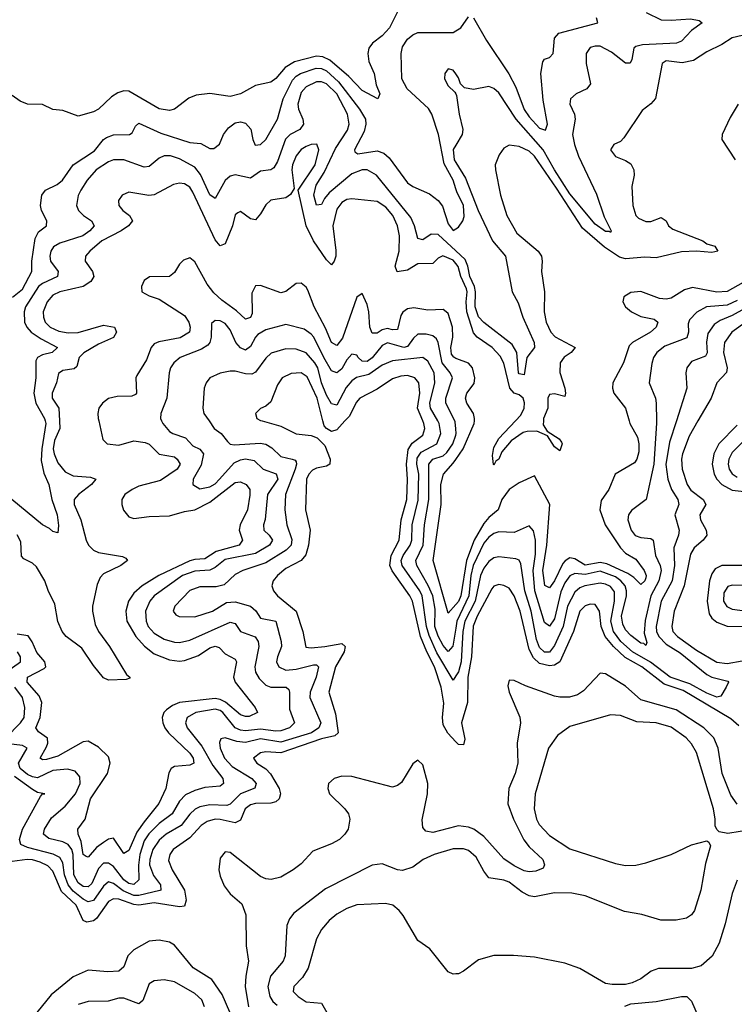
# Model space of a CAD drawing. Header units: inches. Extents: x 1603819 to 1745079, y 385938 to 533966.
# Tile 406 of 561: x 1718279 to 1721099, y 447699 to 451583. Entities that reach past the tile are written whole.
import ezdxf

# ---------------------------------------------------------------- set-up
doc = ezdxf.new("R2010")
doc.units = ezdxf.units.IN
doc.header["$MEASUREMENT"] = 0
for name, color, linetype in [('B7414', 7, 'Continuous'), ('B7415', 7, 'Continuous'), ('B7424', 7, 'Continuous'), ('B7425', 7, 'Continuous')]:
    doc.layers.add(name, color=color, linetype=linetype)

msp = doc.modelspace()

# ---------------------------------------------------------------- linework, layer by layer
at = {"layer": 'B7414', "color": 5}
for points, elevation in [([(1718380, 450000), (1718382.5, 449990), (1718366.3, 449890), (1718364.3, 449844.3), (1718374.2, 449794.2), (1718394.6, 449750), (1718406.4, 449690), (1718427.7, 449630), (1718432.7, 449587.3), (1718430, 449559), (1718410, 449563.6), (1718396.5, 449576.5), (1718370, 449589.8), (1718247.9, 449690), (1718218.8, 449750), (1718204.3, 449830), (1718151.4, 449990), (1718150.8, 450000)], 260), ([(1718839.5, 450000), (1718843.9, 449990), (1718870, 449958.9), (1718883.6, 449950), (1718933.7, 449933.7), (1718961.9, 449901.9), (1718990, 449888.4), (1719004.6, 449870), (1718994.8, 449825.2), (1718963.5, 449770), (1718962.6, 449750), (1718990, 449732.5), (1719030, 449740.9), (1719050, 449752.4), (1719068, 449770), (1719125.2, 449834.8), (1719150, 449847.3), (1719170, 449850.6), (1719204.8, 449844.8), (1719240.5, 449810), (1719291.3, 449791.3), (1719298.3, 449770), (1719257.3, 449710), (1719247.9, 449612.1), (1719240.9, 449590), (1719242.4, 449570), (1719263.5, 449550), (1719276.4, 449530), (1719264.5, 449510), (1719210, 449477), (1719090, 449453.2), (1719050, 449421.6), (1719030, 449411.7), (1718970, 449407.7), (1718921.8, 449390), (1718810, 449310.3), (1718792.8, 449290), (1718775.8, 449250), (1718778.2, 449210), (1718786.7, 449190), (1718810, 449163.3), (1718850, 449140.1), (1718890, 449128), (1718910, 449127), (1718950, 449135.7), (1719110, 449206.9), (1719130, 449200.7), (1719150, 449169.5), (1719208.2, 449148.2), (1719220.1, 449130), (1719222.9, 449110), (1719207.7, 449030), (1719210, 449009.2), (1719224, 448984), (1719250, 448958.2), (1719270.4, 448950.4), (1719330.1, 448950.1), (1719340.6, 448940.6), (1719344.5, 448930), (1719343.4, 448863.4), (1719363.5, 448810), (1719343.8, 448790), (1719310, 448778.6), (1719290, 448777), (1719230, 448785.1), (1719170, 448778.4), (1719150, 448780.6), (1719130, 448789.6), (1719081.1, 448850), (1719070, 448858.3), (1719050, 448863.8), (1718974.4, 448850), (1718940.4, 448830), (1718934, 448810), (1718939.6, 448790), (1718997.7, 448717.7), (1719041.9, 448641.9), (1719081.4, 448590), (1719083.5, 448570), (1719070, 448559.9), (1719010, 448554.2), (1718970, 448543.3), (1718934.1, 448525.9), (1718910, 448501), (1718880.3, 448450), (1718830, 448412.5), (1718788.4, 448371.6), (1718770, 448344.4), (1718753.2, 448290), (1718747.6, 448247.6), (1718749.7, 448190), (1718730, 448171.8), (1718710, 448176.5), (1718690, 448190.6), (1718650, 448242.7), (1718630, 448256.1), (1718610, 448256.2), (1718590, 448235.5), (1718564.3, 448175.7), (1718550, 448162.8), (1718530, 448163.7), (1718510, 448178.4), (1718492.8, 448210), (1718490, 448290), (1718484.5, 448310), (1718471.2, 448330), (1718450, 448340.8), (1718393.9, 448353.9), (1718372.7, 448370), (1718376.9, 448390), (1718405.5, 448434.5), (1718459.3, 448480.7), (1718500.1, 448530), (1718518.6, 448570), (1718516, 448596), (1718498.3, 448618.3), (1718467.4, 448627.4), (1718410, 448621), (1718350, 448592.3), (1718330, 448596.1), (1718310, 448606.4), (1718280.6, 448630), (1718274.4, 448650), (1718308.8, 448710), (1718290, 448720.7), (1718213.8, 448730)], 340), ([(1719236, 450000), (1719310, 449980.1), (1719370, 449949.4), (1719430, 449943), (1719453.4, 449933.4), (1719483.2, 449903.2), (1719504.8, 449850), (1719502.7, 449830), (1719490, 449822), (1719450, 449814.2), (1719434.3, 449805.7), (1719420.5, 449790), (1719411.5, 449770), (1719406.4, 449650), (1719425.5, 449570), (1719418.8, 449510), (1719408.5, 449471.5), (1719390.1, 449450), (1719330, 449418.2), (1719296.3, 449390), (1719279.8, 449370), (1719273.8, 449350), (1719281.1, 449330), (1719296.3, 449310), (1719369.6, 449250), (1719396.6, 449170), (1719408.3, 449108.3), (1719430, 449104.9), (1719483.7, 449110), (1719550, 449122.8), (1719563.2, 449110), (1719559.1, 449090), (1719525.5, 449030), (1719499.5, 448930), (1719525.1, 448845.1), (1719535.5, 448770), (1719522.3, 448757.7), (1719470, 448747), (1719310, 448691.3), (1719250, 448695.7), (1719230, 448691.7), (1719201.2, 448670), (1719215, 448650), (1719250, 448627.7), (1719268.3, 448608.3), (1719303.4, 448550), (1719308.2, 448530), (1719303.1, 448510), (1719290, 448498.6), (1719270, 448492.6), (1719210, 448491.4), (1719190, 448486.4), (1719168.8, 448470), (1719150, 448426), (1719130, 448415.4), (1719070, 448428.1), (1719050, 448429.1), (1719019, 448421), (1718995.3, 448404.7), (1718950, 448356.4), (1718885, 448310), (1718871.2, 448290), (1718866.6, 448266.6), (1718880.9, 448230), (1718930.1, 448150), (1718936.6, 448110), (1718930, 448086), (1718910, 448083.2), (1718810, 448099.5), (1718750, 448091), (1718730, 448092.7), (1718670, 448113.5), (1718650, 448115.6), (1718630, 448104.7), (1718582.1, 448037.9), (1718570, 448028.2), (1718543.8, 448023.8), (1718529.6, 448029.6), (1718501.9, 448090), (1718444.9, 448144.9), (1718410, 448224.3), (1718390, 448244.9), (1718360.2, 448260.2), (1718330, 448269.1), (1718309.4, 448270.6), (1718230, 448260.3)], 380), ([(1719026.5, 450000), (1719047.1, 449970), (1719073.7, 449950), (1719098.9, 449918.9), (1719109.2, 449909.2), (1719126.3, 449906.3), (1719227.6, 449912.4), (1719250, 449908.4), (1719274.5, 449894.5), (1719310, 449859.9), (1719354.9, 449850), (1719366, 449846), (1719370, 449838.7), (1719372.1, 449830), (1719366.1, 449810), (1719328.6, 449710), (1719324.9, 449650), (1719333.6, 449590), (1719352.9, 449532.9), (1719350.7, 449510), (1719330.1, 449490), (1719250, 449441.2), (1719160.2, 449410), (1719130, 449394.3), (1719086.6, 449353.4), (1719054.6, 449345.4), (1718990, 449346.2), (1718950, 449331.7), (1718891.1, 449270), (1718885, 449250), (1718895, 449235), (1718908.3, 449228.3), (1718970, 449227), (1719040.3, 449250), (1719095.6, 449284.4), (1719130, 449287.4), (1719190.2, 449270), (1719211.3, 449251.3), (1719230, 449222.1), (1719290.1, 449210.1), (1719311.3, 449130), (1719312, 449110), (1719296.1, 449070), (1719293.2, 449050), (1719302, 449030), (1719330, 449017.7), (1719370, 449021.8), (1719438.1, 449038.1), (1719450, 449038.8), (1719458.3, 449030), (1719449.7, 448990), (1719424.8, 448930), (1719423.6, 448910), (1719467.3, 448810), (1719459.1, 448790), (1719430.9, 448770), (1719310, 448733.3), (1719230, 448746.1), (1719170, 448732.1), (1719135.8, 448735.8), (1719090, 448749.9), (1719073.6, 448746.4), (1719068.2, 448731.8), (1719070.5, 448710), (1719086.9, 448670), (1719117.3, 448637.3), (1719195.8, 448590), (1719212.7, 448570), (1719207.7, 448552.3), (1719150, 448528.9), (1719110, 448488.5), (1719096.8, 448483.2), (1719030, 448486.3), (1718990, 448477.7), (1718971.3, 448468.7), (1718950.7, 448449.3), (1718916, 448404), (1718856.9, 448370), (1718830, 448346.6), (1718804.3, 448310), (1718792.2, 448270), (1718792.1, 448250), (1718807.1, 448207.1), (1718834.3, 448170), (1718836.5, 448150), (1718832, 448148), (1718750, 448127.9), (1718730, 448128.7), (1718687.5, 448147.5), (1718650, 448175.7), (1718630, 448182.2), (1718610, 448164.9), (1718570, 448108.8), (1718550, 448103.7), (1718530, 448113.9), (1718490, 448146), (1718470.4, 448170), (1718456.5, 448210), (1718450, 448257.4), (1718438, 448278), (1718412, 448292), (1718310, 448317.6), (1718283.7, 448330), (1718278, 448350), (1718290, 448390), (1718361.6, 448518.4), (1718370, 448528.9), (1718378, 448530), (1718350, 448535.3), (1718330, 448546), (1718258.5, 448598.5)], 360), ([(1718591.5, 450000), (1718607.3, 449927.3), (1718623.9, 449910), (1718670, 449904), (1718730, 449921.3), (1718774.9, 449914.9), (1718790, 449908.4), (1718830, 449869.1), (1718890, 449859.2), (1718901.2, 449850), (1718912.1, 449830), (1718900.8, 449810), (1718834.3, 449765.7), (1718750, 449742.4), (1718722.5, 449730), (1718694.3, 449710), (1718682.5, 449690), (1718681.7, 449670), (1718688.3, 449648.3), (1718710, 449622.1), (1718730, 449615.1), (1718790, 449623.9), (1718870, 449626.4), (1718930, 449643.4), (1718970, 449649.1), (1719030, 449680.1), (1719130, 449757.9), (1719150, 449760.1), (1719173, 449750), (1719187.3, 449730), (1719187.6, 449707.6), (1719178.5, 449650), (1719149.7, 449590), (1719145, 449570), (1719157.8, 449530), (1719145.3, 449510), (1719054.7, 449485.3), (1719010, 449456.1), (1718970, 449454.1), (1718950, 449448.4), (1718827.8, 449390), (1718762.9, 449350), (1718730, 449320.9), (1718709.3, 449290), (1718698.1, 449250), (1718702.3, 449210), (1718737.8, 449150), (1718771.4, 449111.4), (1718810, 449081.6), (1718870, 449058.2), (1718910, 449052.3), (1718930, 449055), (1718984.4, 449075.6), (1719030, 449104.8), (1719050, 449112.5), (1719066.9, 449106.9), (1719090, 449081.6), (1719130, 449060.9), (1719134.6, 449050), (1719122.3, 448990), (1719129.3, 448970), (1719207.8, 448870), (1719217.8, 448850), (1719184.9, 448835.1), (1719170, 448834.5), (1719150, 448841), (1719091.7, 448891.7), (1719070, 448902), (1719050, 448905.3), (1718910.5, 448889.5), (1718881.8, 448878.2), (1718858.6, 448861.4), (1718848.7, 448850), (1718842, 448830), (1718843.7, 448810), (1718851.8, 448790), (1718866.1, 448770), (1718950.4, 448690), (1718963.6, 448670), (1718966.2, 448650), (1718950, 448642.1), (1718890, 448637.4), (1718876.9, 448630), (1718868.2, 448611.8), (1718856.1, 448550), (1718828.7, 448491.3), (1718770, 448419.7), (1718742, 448378), (1718710, 448305.6), (1718690, 448293.6), (1718650, 448354.6), (1718630, 448351.1), (1718610, 448338.2), (1718582.2, 448317.8), (1718550, 448280.2), (1718541.9, 448281.9), (1718530, 448289.6), (1718521.7, 448341.7), (1718510.4, 448370), (1718508.7, 448390), (1718537.5, 448430), (1718559.2, 448510), (1718626.3, 448610), (1718635.7, 448650), (1718630, 448674.9), (1718590, 448713.7), (1718550, 448737), (1718530, 448734.5), (1718430, 448677.9), (1718385.3, 448665.3), (1718370, 448663.6), (1718359.8, 448670), (1718385.7, 448714.3), (1718391, 448730), (1718389.2, 448749.2), (1718353.9, 448773.9), (1718342.5, 448790), (1718360.5, 448830), (1718367.3, 448890), (1718356.3, 448916.2), (1718309.3, 448970), (1718309.9, 448990), (1718375.7, 449024.3), (1718382, 449030), (1718377.9, 449050), (1718346.4, 449086.4), (1718329.1, 449129.1), (1718312.4, 449152.4), (1718270, 449158.7)], 320), ([(1718436, 450000), (1718437.3, 449970), (1718416.4, 449923.6), (1718411.6, 449890), (1718415.1, 449870), (1718430, 449834.6), (1718459.1, 449799.1), (1718490, 449784.1), (1718558.7, 449778.7), (1718579.3, 449770), (1718562.2, 449750), (1718511, 449710), (1718494.5, 449690), (1718494.2, 449670), (1718521.2, 449610), (1718541, 449530), (1718550.7, 449510.7), (1718570, 449490.7), (1718590, 449480.9), (1718685.1, 449465.1), (1718698.7, 449458.7), (1718704.2, 449450), (1718678, 449430), (1718610, 449396.8), (1718596.8, 449383.2), (1718585, 449355), (1718566.8, 449270), (1718566.3, 449250), (1718577.2, 449197.2), (1718589.7, 449169.7), (1718633.8, 449110), (1718700.5, 449000.5), (1718714, 448990), (1718713.7, 448986.3), (1718699.5, 448980.5), (1718630, 448978), (1718610, 448986.6), (1718570, 449035.3), (1718524, 449104), (1718463.2, 449150), (1718447.1, 449170), (1718429.6, 449209.6), (1718418.2, 449278.2), (1718391.8, 449331.8), (1718378.8, 449370), (1718345.1, 449425.1), (1718330, 449439), (1718295.8, 449455.8), (1718286.3, 449466.3), (1718283.9, 449523.9), (1718270, 449551.3)], 280), ([(1719562, 450000), (1719530, 449965.6), (1719510, 449958.5), (1719489.9, 449969.9), (1719481, 449981), (1719476, 450000)], 380), ([(1720000, 448734.6), (1719968.4, 448768.4), (1719950, 448801.2), (1719948.1, 448830), (1719953.4, 448886.6), (1719941.9, 448950), (1719916.1, 449030), (1719885.3, 449090), (1719861.2, 449150), (1719828.7, 449290), (1719819, 449310), (1719748.4, 449408.4), (1719740, 449430), (1719745.2, 449470), (1719777.2, 449530), (1719784.1, 449610), (1719806.5, 449690), (1719809.6, 449770), (1719805.6, 449830), (1719812.7, 449887.3), (1719828.1, 449911.9), (1719870, 449944.5), (1719877.4, 449970), (1719873.8, 449990), (1719869.7, 450000)], 380), ([(1720000, 448994.6), (1719990, 448978), (1719925.7, 449085.7), (1719894.4, 449154.4), (1719884.8, 449190), (1719867.9, 449310), (1719858.3, 449330), (1719788.1, 449430), (1719784.8, 449450), (1719792.6, 449470), (1719819.7, 449510), (1719825.9, 449530), (1719827.8, 449590), (1719851.8, 449688.2), (1719853.8, 449790), (1719845.9, 449830), (1719847.2, 449852.8), (1719863.5, 449876.5), (1719925.4, 449910), (1719940.4, 449950), (1719934.2, 449990), (1719928.5, 450000)], 360), ([(1720000, 449968.9), (1719997.1, 449997.1), (1719995.6, 450000)], 340), ([(1720000, 449183.1), (1719988.2, 449111.8), (1719970, 449091), (1719950, 449114.7), (1719930, 449150.7), (1719917.2, 449190), (1719918.4, 449258.4), (1719908.9, 449310), (1719891.4, 449351.4), (1719846.2, 449430), (1719842.7, 449450), (1719871.7, 449510), (1719875.9, 449590), (1719894.1, 449690), (1719893.7, 449830), (1719910, 449849.3), (1719950, 449862.5), (1719964.4, 449875.6), (1719988.5, 449910), (1720000, 449944.2)], 340), ([(1720000, 449276.5), (1719970, 449242), (1719911.3, 449450), (1719942.8, 449670), (1719941.4, 449750), (1719951.7, 449790), (1719990, 449833.8), (1720000, 449848.1)], 320), ([(1718228.2, 449011.8), (1718282.8, 449050), (1718282.2, 449070), (1718270.2, 449090.2)], 340), ([(1718224.7, 448750), (1718282.8, 448810), (1718296.4, 448830), (1718299.5, 448870), (1718290.7, 448910), (1718259.7, 448950)], 340), ([(1720000, 448400.4), (1719910, 448376.7), (1719881.8, 448381.8), (1719870, 448397), (1719867.6, 448427.6), (1719888.8, 448530), (1719889.2, 448570), (1719870, 448643.6), (1719850, 448662.4), (1719830, 448647.6), (1719785.5, 448574.5), (1719770, 448562), (1719750, 448555.8), (1719590, 448597.7), (1719550, 448599), (1719520.5, 448590), (1719498, 448570), (1719495.3, 448550), (1719502, 448530), (1719562.8, 448470), (1719576.1, 448450), (1719582, 448430), (1719574.9, 448390), (1719562.3, 448370), (1719541.3, 448350), (1719510, 448332.2), (1719436.2, 448303.8), (1719390, 448253.3), (1719358.5, 448230), (1719310, 448201.5), (1719272.1, 448192.1), (1719250, 448194.5), (1719230, 448204), (1719110, 448297.9), (1719090, 448300.2), (1719070, 448275.8), (1719064.7, 448230), (1719070, 448204.4), (1719086.1, 448166.1), (1719110, 448134.6), (1719155.9, 448095.9), (1719171.7, 448051.7), (1719172.5, 447930), (1719181.8, 447870), (1719171.4, 447810), (1719169.6, 447770), (1719182.6, 447690)], 420), ([(1720000, 448313), (1719990, 448312.9), (1719915.2, 448290), (1719871.8, 448270), (1719830, 448239.8), (1719790, 448226.6), (1719770, 448229.8), (1719710, 448252.9), (1719670, 448247.6), (1719485.4, 448154.6), (1719360.9, 448059.1), (1719343.6, 448036.4), (1719333.4, 448010), (1719327.4, 447890), (1719318.5, 447870), (1719269.1, 447810), (1719258.2, 447770), (1719265.9, 447730), (1719278.6, 447710), (1719295.4, 447695.4)], 440), ([(1720000, 447819), (1719990, 447818.4), (1719970, 447827), (1719897.6, 447917.6), (1719850, 447951.1), (1719792.8, 448050), (1719776.8, 448070), (1719751.7, 448090), (1719722.4, 448097.6), (1719610, 448091.7), (1719570, 448077.8), (1719530, 448055.2), (1719500.6, 448030), (1719470, 447994.8), (1719450, 447957.6), (1719417.4, 447842.6), (1719394.7, 447805.3), (1719360.7, 447770), (1719358.2, 447750), (1719378.4, 447730), (1719410, 447709.5), (1719470, 447703.8), (1719512.3, 447630)], 460), ([(1719108.2, 447668.2), (1719078, 447738), (1719037.8, 447797.8), (1718963.6, 447843.6), (1718890, 447932.2), (1718870, 447944.2), (1718830, 447952.2), (1718790, 447948.2), (1718730, 447914.2), (1718706.1, 447890), (1718690, 447847.1), (1718670.5, 447829.5), (1718626.9, 447826.9), (1718550, 447833.7), (1718490, 447807.7), (1718403.4, 447736.6), (1718330, 447646.3)], 420), ([(1719008.8, 447690), (1718997.5, 447717.5), (1718970, 447742.4), (1718890, 447787.8), (1718850, 447796.1), (1718810, 447792.4), (1718790, 447780.7), (1718765.3, 447714.7), (1718750, 447701.3), (1718690, 447723), (1718670, 447724.2), (1718628.7, 447711.3), (1718549.7, 447710.3), (1718510, 447698.8)], 440)]:
    msp.add_lwpolyline(points, dxfattribs=dict(at, elevation=elevation))
at = {"layer": 'B7415', "color": 5}
for points, elevation in [([(1719782.2, 451637.8), (1719738.7, 451550), (1719710, 451519.6), (1719670.9, 451490), (1719657, 451470), (1719653, 451450), (1719657.3, 451417.3), (1719678.5, 451370), (1719685.2, 451325.2), (1719700.7, 451290), (1719692, 451270), (1719630, 451304), (1719578.5, 451358.5), (1719503.6, 451423.6), (1719475.9, 451435.9), (1719450, 451438.3), (1719363.5, 451416.5), (1719326.2, 451393.8), (1719290, 451350.7), (1719270, 451336.5), (1719210, 451323), (1719150.1, 451289.9), (1719110, 451279.4), (1719030, 451291.9), (1718975.3, 451284.7), (1718947.1, 451272.9), (1718890.4, 451230), (1718870, 451224.8), (1718830, 451230.8), (1718710, 451300.4), (1718690, 451301.8), (1718666.1, 451293.9), (1718641.1, 451278.9), (1718590, 451229.6), (1718570, 451219.5), (1718510, 451202), (1718450, 451224), (1718410, 451229), (1718370, 451248.7), (1718310, 451249.2), (1718281.5, 451261.5), (1718250, 451284)], 220), ([(1720000, 450915.9), (1719989.3, 450950), (1719954.5, 451014.5), (1719932, 451130), (1719905.8, 451210), (1719892.6, 451232.6), (1719808.2, 451310), (1719787.3, 451350), (1719783.8, 451450), (1719790, 451475.1), (1719810, 451505.7), (1719830, 451523.5), (1719850, 451532.2), (1719990, 451532.2), (1720000, 451538.1)], 240), ([(1718251.5, 450488.5), (1718290, 450519.5), (1718327.6, 450590), (1718327, 450630), (1718340.7, 450719.3), (1718353.9, 450746.1), (1718385, 450770), (1718387, 450790), (1718365.1, 450830), (1718360.9, 450850), (1718366.6, 450890), (1718381.1, 450910), (1718427.4, 450932.6), (1718448.1, 450950), (1718490.6, 451010), (1718574.4, 451065.6), (1718610, 451109.9), (1718621.7, 451118.3), (1718650, 451128.7), (1718712.4, 451130), (1718723.5, 451136.5), (1718736.7, 451163.3), (1718750, 451174.2), (1718835.7, 451135.7), (1718950, 451098.3), (1718994.6, 451094.6), (1719030, 451074.2), (1719045.6, 451074.4), (1719067.8, 451092.2), (1719083.8, 451130), (1719103.6, 451156.4), (1719130, 451176.4), (1719150, 451180.2), (1719170, 451174.2), (1719191, 451151), (1719199.2, 451110), (1719208.4, 451088.4), (1719230, 451089.9), (1719250, 451109.8), (1719296.2, 451190), (1719318.8, 451270), (1719355.7, 451344.3), (1719370, 451360.4), (1719386.7, 451370), (1719448.8, 451391.2), (1719470, 451390.6), (1719490, 451380.6), (1719537.2, 451337.2), (1719619.9, 451230), (1719643.6, 451190), (1719645.4, 451170), (1719638.4, 451141.6), (1719600.6, 451070), (1719602.1, 451062.1), (1719614.1, 451054.1), (1719690, 451065.3), (1719716.2, 451056.2), (1719737.3, 451037.3), (1719810, 450939.8), (1719830, 450925), (1719895.6, 450895.6), (1719929.9, 450869.9), (1719947.6, 450847.6), (1719970, 450778), (1719990, 450751.6), (1720000, 450757.9)], 240), ([(1720000, 451368.5), (1719990, 451383.7), (1719970, 451389.3), (1719957.1, 451370), (1719954.9, 451350), (1719970, 451322), (1719996.7, 451296.7), (1720000, 451289.8)], 260), ([(1720000, 450670.8), (1719930, 450735.7), (1719902.6, 450737.4), (1719870, 450714.4), (1719850, 450719.7), (1719837.6, 450770), (1719822.1, 450802.1), (1719687.1, 450970), (1719650, 450990.8), (1719630, 450990.6), (1719590, 450974.5), (1719500.8, 450899.2), (1719482.3, 450877.7), (1719470, 450854.4), (1719450, 450850.9), (1719440.4, 450890), (1719449.2, 450930), (1719480.4, 450979.6), (1719525.1, 451074.9), (1719572.8, 451147.2), (1719579.6, 451170), (1719572.6, 451210), (1719530.8, 451290), (1719490, 451329.6), (1719470, 451337.9), (1719450, 451337.5), (1719410, 451318.5), (1719390, 451296.1), (1719377.2, 451250), (1719379, 451230), (1719396, 451190), (1719399.4, 451170), (1719384.6, 451150), (1719347, 451130), (1719328.1, 451111.9), (1719296.4, 451023.6), (1719281.7, 450998.3), (1719270, 450989.9), (1719230, 450985.8), (1719190, 450958), (1719130, 450971.3), (1719110, 450965.6), (1719090, 450949), (1719050, 450877.2), (1719030, 450891.6), (1718992.5, 450972.5), (1718970, 451000.6), (1718910, 451033.3), (1718874.5, 451045.5), (1718850, 451045.5), (1718830, 451036.1), (1718790, 451004.1), (1718770, 451001.4), (1718690, 451029.9), (1718650, 451030.4), (1718630, 451022.5), (1718581.4, 450990), (1718546.1, 450950), (1718520.4, 450910), (1718510, 450889.5), (1718504.1, 450850), (1718511.6, 450830), (1718530.9, 450810.9), (1718563.2, 450790), (1718572.6, 450770), (1718556.2, 450750), (1718528.1, 450730), (1718438.3, 450701.7), (1718412.8, 450687.2), (1718402.5, 450670), (1718398.2, 450650), (1718401, 450630), (1718431.4, 450590), (1718428.5, 450570), (1718370, 450542.6), (1718353.8, 450530), (1718301.8, 450450), (1718297, 450430), (1718298.4, 450390), (1718306.9, 450370), (1718324.2, 450350), (1718363.7, 450323.7), (1718429.1, 450290), (1718407, 450270), (1718370, 450261.1), (1718350, 450250.4), (1718342.6, 450237.4), (1718342.8, 450170), (1718335.6, 450110), (1718342.9, 450070), (1718377.6, 450010), (1718380, 450000)], 260), ([(1720000, 450621.5), (1719990, 450634), (1719948.7, 450651.3), (1719930, 450641.5), (1719910, 450621.7), (1719850, 450619.9), (1719810, 450595.1), (1719768.5, 450588.5), (1719760.7, 450610), (1719777.2, 450670), (1719778.3, 450730), (1719769.9, 450770), (1719751.2, 450810), (1719723.7, 450843.7), (1719690, 450865.1), (1719590, 450875.6), (1719570, 450873.1), (1719550, 450862), (1719530, 450835.5), (1719514.6, 450770), (1719527.3, 450672.7), (1719526.2, 450650), (1719520.5, 450630), (1719510, 450616.2), (1719490, 450636.1), (1719438.1, 450710), (1719409.7, 450770), (1719377.8, 450910), (1719445.7, 451010), (1719459.1, 451070), (1719452.2, 451092.2), (1719430, 451090.9), (1719410, 451082.5), (1719389.5, 451070.5), (1719370, 451045.7), (1719356.2, 451010), (1719353.4, 450990), (1719362.6, 450917.4), (1719347.4, 450892.6), (1719330, 450879.8), (1719270, 450871.4), (1719250, 450852.3), (1719230, 450817.2), (1719210, 450793.8), (1719190, 450797.7), (1719150, 450826.6), (1719139.6, 450820.4), (1719130, 450812.6), (1719118.8, 450770), (1719090, 450698.2), (1719070, 450690.6), (1719050, 450714.5), (1718962.5, 450902.5), (1718950, 450922), (1718930, 450935.3), (1718910, 450937.6), (1718886.8, 450933.2), (1718810, 450891.4), (1718789.5, 450889.5), (1718710, 450902), (1718683.1, 450890), (1718669.3, 450870), (1718671.1, 450850), (1718686.5, 450830), (1718712.8, 450810), (1718724.8, 450790), (1718708.8, 450770), (1718679.1, 450750), (1718604.1, 450710), (1718555.9, 450670), (1718538.6, 450650), (1718537.5, 450630), (1718566.3, 450590), (1718571.8, 450570), (1718559.6, 450550), (1718529.8, 450530.2), (1718437.2, 450510), (1718410, 450495.9), (1718387.5, 450470), (1718372.3, 450430), (1718372.7, 450410), (1718380.3, 450390), (1718399.8, 450370), (1718433.8, 450353.8), (1718470, 450347.5), (1718510, 450349.5), (1718610, 450377.5), (1718654, 450370), (1718661.5, 450350), (1718650, 450329.5), (1718590, 450303.1), (1718531.8, 450268.2), (1718514.4, 450250), (1718504.9, 450215.1), (1718494.6, 450205.4), (1718450, 450199), (1718432.6, 450187.4), (1718424.7, 450150), (1718407.5, 450110), (1718407.8, 450090), (1718433.8, 450050), (1718436, 450000)], 280), ([(1720000, 451087.9), (1719990, 451071.3), (1719993.3, 451030), (1720000, 451019.1)], 260), ([(1720000, 450247.1), (1719991.8, 450251.8), (1719983.5, 450263.5), (1719979.9, 450290), (1719987.8, 450330), (1719987, 450370), (1719970, 450424.5), (1719955.9, 450435.9), (1719950, 450439.4), (1719890, 450436.9), (1719834.2, 450445.8), (1719810, 450442), (1719790.5, 450429.5), (1719783.5, 450416.5), (1719770, 450361.4), (1719750, 450359.3), (1719730, 450364.8), (1719710, 450359.5), (1719690, 450346.8), (1719670, 450345.9), (1719661.4, 450370), (1719657.3, 450430), (1719650, 450459.8), (1719630, 450503.1), (1719610, 450488.4), (1719553.6, 450326.4), (1719530, 450298), (1719510, 450309.8), (1719486.1, 450366.1), (1719441.4, 450450), (1719416.3, 450516.3), (1719410, 450528.1), (1719390, 450543.7), (1719370, 450542), (1719330, 450510.6), (1719310, 450505.6), (1719230, 450534.5), (1719210, 450532.7), (1719195.4, 450504.6), (1719196.3, 450423.7), (1719190, 450407.5), (1719170, 450401.1), (1719135, 450435), (1719076.5, 450476.5), (1719045.7, 450505.7), (1719019.6, 450539.6), (1718970, 450627.3), (1718950, 450642.9), (1718925.3, 450634.7), (1718910, 450618.5), (1718890, 450585.1), (1718870.1, 450569.9), (1718791.9, 450568.1), (1718770, 450554.3), (1718759.7, 450530), (1718761.8, 450510), (1718790, 450493.2), (1718830, 450480.6), (1718930, 450416.3), (1718947, 450390), (1718951.8, 450370), (1718949.7, 450350.3), (1718911.9, 450328.1), (1718828.1, 450311.9), (1718810, 450303.7), (1718798.7, 450290), (1718779.2, 450240.8), (1718741.1, 450178.9), (1718737.8, 450170), (1718740.4, 450110), (1718736.1, 450103.9), (1718722.2, 450097.8), (1718663.3, 450096.7), (1718630, 450088.5), (1718606, 450070), (1718592, 450050), (1718587.6, 450030), (1718589.3, 450010), (1718591.5, 450000)], 320), ([(1719995.6, 450000), (1719960.5, 450070), (1719960.7, 450090), (1719986.7, 450170), (1719977.5, 450190), (1719946, 450230), (1719929.9, 450309.9), (1719923.6, 450323.6), (1719910, 450336.1), (1719882.5, 450342.5), (1719850, 450342.5), (1719832.8, 450327.2), (1719810, 450293.4), (1719795.3, 450290), (1719730, 450307.6), (1719710, 450297.3), (1719670, 450249.6), (1719650, 450234.6), (1719630, 450236.2), (1719614.3, 450250), (1719610, 450259.7), (1719590, 450263.4), (1719570, 450241.4), (1719550, 450205.7), (1719530, 450189.9), (1719510, 450197.6), (1719478.8, 450250), (1719440.3, 450330), (1719430, 450342.9), (1719402, 450362), (1719330, 450380.2), (1719250, 450359), (1719219.5, 450340.5), (1719209.3, 450330), (1719190, 450293.4), (1719170, 450279.9), (1719150, 450288.9), (1719131.8, 450310), (1719110, 450359.3), (1719090, 450384.8), (1719070, 450394.5), (1719050, 450396.8), (1719036.1, 450383.9), (1719035.4, 450330), (1719030.1, 450310), (1719021.4, 450298.6), (1718996.7, 450283.3), (1718912.6, 450250), (1718887.2, 450230), (1718874.6, 450210), (1718868.9, 450190), (1718860.1, 450090), (1718835.9, 450030), (1718835.2, 450010), (1718839.5, 450000)], 340), ([(1719928.5, 450000), (1719899.9, 450050), (1719898.1, 450070), (1719917.6, 450150), (1719914.1, 450190), (1719890, 450235.3), (1719870, 450249.9), (1719750, 450237.6), (1719710, 450220.3), (1719656.4, 450183.6), (1719608.3, 450171.7), (1719590, 450159), (1719568.1, 450131.9), (1719530, 450062.2), (1719510, 450068.2), (1719490, 450102.3), (1719470.2, 450150), (1719456.3, 450210), (1719444.1, 450230), (1719410, 450268.7), (1719370, 450283.5), (1719330, 450284.3), (1719272.1, 450267.9), (1719250, 450248.4), (1719210, 450192.1), (1719194.7, 450185.3), (1719170, 450186.3), (1719130, 450196.7), (1719110, 450196.1), (1719070, 450189.1), (1719030, 450169.8), (1719014.7, 450150), (1719007.4, 450130), (1719001.7, 450050), (1719005.8, 450030), (1719026.5, 450000)], 360), ([(1719476, 450000), (1719452.6, 450090), (1719413.5, 450173.5), (1719390, 450190.4), (1719350, 450187), (1719314.7, 450170), (1719296.8, 450143.2), (1719270, 450075.1), (1719250, 450058.7), (1719230, 450049.7), (1719210.3, 450030), (1719215.3, 450010), (1719230, 450001.6), (1719236, 450000)], 380), ([(1719869.7, 450000), (1719849.3, 450050), (1719858.2, 450110), (1719854.7, 450150), (1719838.3, 450170), (1719810, 450178.9), (1719783.4, 450176.6), (1719750, 450166), (1719690, 450125.8), (1719621.9, 450090), (1719606.8, 450073.2), (1719580.4, 450019.6), (1719562, 450000)], 380)]:
    msp.add_lwpolyline(points, dxfattribs=dict(at, elevation=elevation))
at = {"layer": 'B7424', "color": 5}
for points, elevation in [([(1720870.1, 450000), (1720843.4, 449916.6), (1720829, 449829), (1720836.4, 449770), (1720851.2, 449730), (1720876.1, 449690), (1720879.8, 449670), (1720864.4, 449630), (1720881.7, 449570), (1720879.3, 449550), (1720860.6, 449499.4), (1720863.2, 449430), (1720854.2, 449370), (1720810.7, 449289.3), (1720790.3, 449190), (1720792.4, 449170), (1720801.1, 449150), (1720830, 449119.4), (1720885.3, 449085.3), (1720990, 448999.9), (1721010, 448989.7), (1721073.9, 448973.9), (1721076.1, 448970), (1721066.9, 448950), (1721045.4, 448914.6), (1721030, 448911.3), (1720990, 448925.9), (1720923.3, 448963.3), (1720845.4, 448990), (1720768.7, 449048.7), (1720697, 449090), (1720651.1, 449130), (1720622.4, 449170), (1720612, 449210), (1720626.4, 449290), (1720625.8, 449325.8), (1720610, 449347.7), (1720590, 449356.8), (1720570, 449360.1), (1720509.6, 449350.4), (1720490, 449342.4), (1720470, 449325.3), (1720440.5, 449270), (1720423.8, 449190), (1720390, 449114.1), (1720370, 449088.2), (1720350, 449087.7), (1720330, 449106.6), (1720317.8, 449137.8), (1720297.1, 449250), (1720272.7, 449330), (1720256.9, 449436.9), (1720250, 449450.6), (1720236.8, 449456.8), (1720170, 449464.3), (1720150, 449460.2), (1720130, 449445.4), (1720110, 449419.9), (1720097, 449390), (1720076.9, 449290), (1720035.3, 449210), (1720028.3, 449170), (1720020.6, 449050), (1720010, 449011.2), (1720000, 448994.6)], 360), ([(1720791.7, 450000), (1720791.8, 449991.8), (1720781.1, 449830), (1720751.6, 449690), (1720693, 449647), (1720680.8, 449630), (1720679.3, 449610), (1720691.7, 449570), (1720708.3, 449548.3), (1720730, 449540.7), (1720770, 449536.4), (1720778.1, 449530), (1720787.3, 449470), (1720806.7, 449430), (1720810.3, 449410.3), (1720801.2, 449370), (1720769.4, 449310), (1720747, 449213), (1720743, 449163), (1720754, 449126), (1720750, 449114), (1720742, 449122), (1720730, 449123.1), (1720690, 449153.9), (1720670, 449175.7), (1720658.5, 449198.5), (1720653.8, 449230), (1720673.6, 449310), (1720674, 449330), (1720668.2, 449350), (1720651.6, 449370), (1720630, 449385), (1720570, 449407.6), (1720510, 449395.2), (1720470, 449398.1), (1720450, 449389.1), (1720430, 449361.3), (1720414.2, 449325.8), (1720390, 449219.8), (1720370, 449191.2), (1720350, 449205.5), (1720311.3, 449330), (1720305.8, 449410), (1720314.5, 449474.5), (1720314.6, 449530), (1720306.8, 449566.8), (1720290, 449586), (1720230, 449560.2), (1720170, 449563.1), (1720150, 449555.7), (1720130, 449541.2), (1720110, 449518.4), (1720067.9, 449430), (1720058.7, 449390), (1720051.6, 449310), (1720004.5, 449210), (1720000, 449183.1)], 340), ([(1720684.2, 450000), (1720687, 449990), (1720716.7, 449936.7), (1720722.6, 449910), (1720721.7, 449878.3), (1720714.6, 449850), (1720704.4, 449835.6), (1720629, 449790), (1720604.3, 449730), (1720573.4, 449686.6), (1720568, 449650), (1720589.8, 449589.8), (1720650, 449499.3), (1720670, 449479.2), (1720710, 449455.1), (1720743.6, 449410), (1720751.1, 449391.1), (1720750, 449381.6), (1720745.5, 449370), (1720730, 449354.5), (1720702.6, 449382.6), (1720679, 449399), (1720596.1, 449436.1), (1720570, 449441.8), (1720510, 449431.6), (1720470, 449456.4), (1720450, 449460.5), (1720431.2, 449448.8), (1720422.6, 449437.4), (1720390, 449369.4), (1720370, 449341.4), (1720351.8, 449351.8), (1720343.7, 449410), (1720359.4, 449510), (1720371.3, 449670), (1720310, 449783.9), (1720250, 449755.9), (1720210, 449729.2), (1720181, 449690), (1720167.7, 449650), (1720130, 449619.9), (1720110, 449595.1), (1720072.8, 449530), (1720041.8, 449450), (1720019.9, 449310), (1720010, 449288), (1720000, 449276.5)], 320), ([(1720000, 449848.1), (1720029.5, 449890.5), (1720073.1, 449990), (1720073.7, 450000)], 320), ([(1720345.6, 450000), (1720344.9, 449984.9), (1720360.3, 449960.3), (1720407.5, 449930), (1720416.5, 449916.5), (1720419.4, 449910), (1720410, 449882.9), (1720390, 449898.6), (1720361.8, 449941.8), (1720319.3, 449959.3), (1720281.3, 449958.7), (1720265.8, 449954.2), (1720218.5, 449921.5), (1720182.1, 449877.9), (1720170, 449849.2), (1720158, 449842), (1720151.1, 449828.9), (1720150, 449826), (1720148.2, 449828.2), (1720144.2, 449864.2), (1720150, 449895.9), (1720170, 449930.7), (1720234.9, 450000)], 280), ([(1720955.3, 450000), (1720920.5, 449939.5), (1720894.2, 449870), (1720890.7, 449849.3), (1720893.6, 449810), (1720912.6, 449750), (1720927.5, 449727.5), (1720975.9, 449690), (1720986.5, 449670), (1720962.3, 449630), (1720965.2, 449610), (1720987.5, 449570), (1720990.1, 449550), (1720975.6, 449530), (1720940.6, 449499.4), (1720925.8, 449474.2), (1720901.6, 449350), (1720861.9, 449250), (1720851.8, 449190), (1720855.9, 449170), (1720874.1, 449150), (1720950, 449096.5), (1721030, 449048.3), (1721070, 449043.2), (1721130, 449054.1)], 380), ([(1720000, 449944.2), (1720001.9, 449950), (1720000, 449968.9)], 340), ([(1721110, 449982.9), (1721038.1, 449910), (1721018.2, 449870), (1721011.2, 449830), (1721018.8, 449790), (1721029.7, 449770), (1721050, 449749.2), (1721090, 449727.4), (1721150, 449720.1)], 420), ([(1721147.3, 449932.7), (1721090, 449876), (1721077, 449850), (1721074.2, 449830), (1721078.5, 449810), (1721090, 449791.9), (1721110, 449778.8)], 440), ([(1721131.5, 449430), (1721050, 449430.3), (1721023.4, 449416.6), (1721010, 449397.5), (1721001, 449370), (1720991.2, 449290), (1720999.3, 449239.3), (1721010, 449222.3), (1721030, 449206.9), (1721070, 449191.4), (1721130, 449189.4)], 420), ([(1721117.2, 448797.2), (1721085.6, 448825.6), (1720897.3, 448937.3), (1720821.5, 448961.5), (1720734.5, 449030), (1720667.6, 449067.6), (1720621.6, 449110), (1720588.7, 449150), (1720573.4, 449190), (1720566.4, 449250), (1720550, 449275.8), (1720530, 449278), (1720510, 449270.8), (1720489.4, 449250.6), (1720464.1, 449170), (1720410.2, 449049.8), (1720390, 449037), (1720370, 449033.9), (1720330, 449043.9), (1720306.5, 449066.5), (1720290, 449099.4), (1720253.7, 449250), (1720230, 449309.9), (1720210, 449340.5), (1720190, 449351.6), (1720170, 449355.2), (1720150, 449348.4), (1720142.5, 449337.5), (1720084, 449230), (1720068.9, 449191.1), (1720061.9, 449070), (1720046.9, 448990), (1720046.1, 448890), (1720022.3, 448810), (1720035.3, 448744.7), (1720030, 448722.6), (1720010, 448723.9), (1720000, 448734.6)], 380), ([(1721130, 449351.5), (1721090, 449352.6), (1721072.8, 449347.2), (1721057.1, 449322.9), (1721056.5, 449290), (1721069, 449269), (1721090, 449257.2), (1721170, 449247.7)], 440), ([(1721110, 448488.2), (1721084.5, 448524.5), (1721050.8, 448610), (1721035.4, 448710), (1721018.4, 448750), (1720979.2, 448790), (1720870, 448860.4), (1720730, 448900.6), (1720670, 448954.7), (1720590, 449002.6), (1720570, 449005.3), (1720504.2, 448935.8), (1720479.5, 448920.5), (1720449.1, 448910.9), (1720410.4, 448910.4), (1720390, 448914.9), (1720275.5, 448955.5), (1720230, 448976.4), (1720210, 448978), (1720205.1, 448954.9), (1720210.3, 448930), (1720252.3, 448832.3), (1720255.3, 448810), (1720241.9, 448730), (1720245, 448650), (1720234.1, 448610), (1720209.7, 448550.3), (1720205.4, 448490), (1720227.6, 448430), (1720268.1, 448348.1), (1720290, 448320.9), (1720343.6, 448270), (1720350.4, 448249.6), (1720344.1, 448235.9), (1720315.8, 448224.2), (1720290, 448222.5), (1720270, 448226), (1720230, 448245.6), (1720190, 448272.9), (1720110, 448360.8), (1720070.5, 448390.5), (1720050, 448398.5), (1720010, 448403), (1720000, 448400.4)], 420), ([(1721170, 448389.5), (1721073.1, 448373.1), (1721039.5, 448379.5), (1721029.4, 448389.4), (1721023.3, 448403.3), (1721023.5, 448430), (1721016.1, 448470), (1720950, 448692.4), (1720930, 448727), (1720908.3, 448750), (1720850, 448791.9), (1720790, 448809.3), (1720713.9, 448813.9), (1720650, 448838.9), (1720610, 448840.6), (1720450, 448794.7), (1720400.6, 448759.4), (1720365.9, 448710), (1720313, 448530), (1720309.6, 448470), (1720318.5, 448430), (1720328.8, 448408.8), (1720370, 448365), (1720450, 448312.8), (1720630, 448254.7), (1720670, 448247.1), (1720710, 448248.8), (1720750, 448257.7), (1720850, 448290.3), (1720930, 448328.5), (1720990, 448344.7), (1720998.8, 448338.8), (1721004.7, 448324.7), (1720984.7, 448255.3), (1720966.4, 448150), (1720941.8, 448070), (1720930, 448052.8), (1720910, 448039.7), (1720870, 448030.9), (1720809.1, 448030.9), (1720733.9, 448053.9), (1720666, 448066), (1720510, 448127.3), (1720457.8, 448137.8), (1720390, 448139.3), (1720310, 448123.2), (1720290, 448126.7), (1720261.8, 448141.8), (1720210, 448181.7), (1720190, 448189.5), (1720130, 448198.5), (1720110, 448224.8), (1720080.3, 448280.3), (1720050, 448305.9), (1720030, 448313.2), (1720000, 448313)], 440), ([(1721110, 448189.6), (1721090, 448136.2), (1721063, 448017), (1721039.4, 447940.6), (1721010.9, 447889.1), (1720968.4, 447851.6), (1720930, 447840.9), (1720799.5, 447840.5), (1720771, 447830), (1720730, 447799.3), (1720695.9, 447784.1), (1720670, 447778), (1720617.5, 447777.5), (1720590, 447780.9), (1720490, 447840.5), (1720430, 447861.3), (1720310, 447885.6), (1720227.5, 447892.5), (1720150, 447892.3), (1720090, 447875.1), (1720030, 447829.5), (1720010, 447819.5), (1720000, 447819)], 460), ([(1720667.3, 447692.7), (1720690, 447700.7), (1720790, 447710.4), (1720890, 447730.4), (1720911.3, 447730), (1720930, 447711.3), (1720970, 447620.7)], 460)]:
    msp.add_lwpolyline(points, dxfattribs=dict(at, elevation=elevation))
at = {"layer": 'B7425', "color": 5}
for points, elevation in [([(1720751.6, 451611.6), (1720810, 451581.8), (1720850, 451580.2), (1720926.1, 451586.1), (1720960, 451580), (1720972.2, 451570), (1720930, 451539.5), (1720890, 451498.2), (1720870.3, 451490), (1720736.2, 451483.8), (1720710, 451476.9), (1720701.8, 451470), (1720694.7, 451425.3), (1720688.3, 451411.7), (1720670, 451410.6), (1720614.5, 451454.5), (1720570, 451478), (1720550, 451478.8), (1720530, 451472.6), (1720514.5, 451450), (1720514.8, 451410), (1720531.2, 451330), (1720517, 451310), (1720475.3, 451290), (1720452.9, 451270), (1720450.2, 451250), (1720468.8, 451210), (1720470.7, 451190.7), (1720459.9, 451130), (1720468.1, 451090), (1720484.5, 451044.5), (1720554.8, 450894.8), (1720584.8, 450804.8), (1720612.6, 450750), (1720610, 450742.9), (1720606.8, 450746.8), (1720590, 450746.7), (1720550, 450776.2), (1720450, 450896.3), (1720390, 450990), (1720345.3, 451070), (1720238.4, 451190), (1720170, 451293.8), (1720150, 451311.6), (1720130, 451318.8), (1720070, 451307.1), (1720034.5, 451314.5), (1720018, 451330), (1720010, 451353.2), (1720000, 451368.5)], 260), ([(1720000, 451538.1), (1720020.3, 451550), (1720050, 451594)], 240), ([(1720070, 451589.4), (1720121.2, 451501.2), (1720209.7, 451369.7), (1720236.2, 451316.2), (1720270, 451228.7), (1720290, 451199.4), (1720330, 451155.4), (1720353.5, 451146.5), (1720361.3, 451170), (1720345.3, 451265.3), (1720335.9, 451370), (1720343.2, 451416.8), (1720350, 451427.4), (1720370, 451433.3), (1720383.5, 451450), (1720389.7, 451510.3), (1720407.1, 451530), (1720560.3, 451570), (1720555.6, 451590)], 240), ([(1721130, 451520.8), (1721090, 451510.5), (1721050, 451485), (1720990, 451456), (1720938.4, 451421.6), (1720893, 451413), (1720830, 451419.9), (1720814.7, 451410), (1720788.3, 451271.7), (1720770, 451251.3), (1720735.3, 451224.7), (1720663.6, 451116.4), (1720650, 451102.9), (1720624, 451090), (1720610.5, 451070), (1720630, 451043.1), (1720670, 451027.6), (1720690, 451013.7), (1720702.8, 450990), (1720704.2, 450970), (1720694.8, 450925.2), (1720698.9, 450850), (1720710, 450810.5), (1720720.3, 450800.3), (1720750, 450786.6), (1720770, 450787.4), (1720810, 450802.4), (1720829.4, 450789.4), (1720839.8, 450770), (1720855.9, 450755.9), (1720974.7, 450710), (1720990, 450699), (1721022.4, 450690), (1721034.4, 450670), (1721010, 450663.9), (1720949.7, 450669.7), (1720890, 450667.3), (1720790, 450643), (1720746.1, 450646.1), (1720670, 450639.3), (1720645.5, 450645.5), (1720586.1, 450686.1), (1720500, 450760), (1720397.8, 450917.8), (1720310, 451044.7), (1720290, 451063.5), (1720250, 451082.8), (1720210, 451087.4), (1720190, 451075.4), (1720170.7, 451049.3), (1720155.5, 451010), (1720156.1, 450990), (1720176.2, 450890), (1720201.5, 450810), (1720240.3, 450740.3), (1720325, 450670), (1720337.6, 450650), (1720341.2, 450630), (1720338.4, 450590), (1720349.4, 450510), (1720348.7, 450430), (1720356.3, 450390), (1720375.3, 450350), (1720391.4, 450331.4), (1720471.3, 450290), (1720455.3, 450270), (1720427.7, 450252.3), (1720411.7, 450230), (1720410.9, 450190.9), (1720430.2, 450129.8), (1720433.2, 450110), (1720430, 450097.2), (1720390, 450107), (1720370, 450104.4), (1720363, 450090), (1720362.6, 450050), (1720346, 450010), (1720345.6, 450000)], 280), ([(1720000, 451289.8), (1720003.1, 451283.1), (1720012.8, 451210), (1720027.1, 451150), (1720025.4, 451130), (1720000, 451087.9)], 260), ([(1721114.2, 451250), (1721082.6, 451197.4), (1721051.1, 451130), (1721050.2, 451110), (1721102.2, 451030)], 320), ([(1720000, 451019.1), (1720037.8, 450957.8), (1720088.8, 450830), (1720144.3, 450710), (1720195.9, 450650), (1720222.2, 450510), (1720246.3, 450466.3), (1720264.6, 450410), (1720308.9, 450310), (1720310.1, 450289.9), (1720279.6, 450250), (1720270, 450182.4), (1720250, 450186.1), (1720248, 450190), (1720241.3, 450270), (1720222.1, 450302.1), (1720110, 450389), (1720090, 450410.5), (1720076.5, 450450), (1720078.1, 450510), (1720073.9, 450530), (1720054.8, 450570), (1720047.5, 450610), (1720036.7, 450636.7), (1720000, 450670.8)], 260), ([(1720000, 450757.9), (1720010, 450764.2), (1720028, 450790), (1720033.3, 450806.7), (1720030, 450850), (1720003.8, 450903.8), (1720000, 450915.9)], 240), ([(1720234.9, 450000), (1720256.7, 450023.3), (1720269.2, 450050), (1720271.5, 450071.5), (1720266.1, 450090), (1720250, 450103.2), (1720229.8, 450110), (1720213, 450130), (1720190, 450227.9), (1720175.6, 450255.6), (1720143.4, 450290), (1720084.7, 450330), (1720070, 450348.3), (1720043.3, 450430), (1720040.4, 450470), (1720045, 450510), (1720041.7, 450521.7), (1720020.1, 450570), (1720009.5, 450609.5), (1720000, 450621.5)], 280), ([(1721176.2, 450570), (1721070, 450510.7), (1721030, 450508.2), (1720933.6, 450526.4), (1720902.7, 450517.3), (1720850, 450484.2), (1720830, 450480.4), (1720803.7, 450483.7), (1720730, 450510.7), (1720690, 450506.2), (1720663.6, 450490), (1720659.1, 450470), (1720669.2, 450450), (1720693.8, 450430), (1720730, 450412.7), (1720782, 450402), (1720797.1, 450390), (1720790.1, 450370), (1720768.5, 450350), (1720697.1, 450310), (1720683.5, 450296.5), (1720661, 450230), (1720620.1, 450150), (1720618.9, 450130), (1720624.1, 450110), (1720670.1, 450050), (1720684.2, 450000)], 320), ([(1721110, 450475.1), (1721070, 450456.9), (1720989.1, 450450), (1720951, 450429), (1720921.5, 450398.5), (1720916.4, 450383.6), (1720918.2, 450350), (1720911.8, 450328.2), (1720825.3, 450294.7), (1720793.8, 450270), (1720780.1, 450250), (1720772.8, 450227.2), (1720763.5, 450150), (1720787.3, 450090), (1720790.7, 450070), (1720791.7, 450000)], 340), ([(1721190, 450471.1), (1721090, 450415.5), (1721043.5, 450396.5), (1721019.9, 450380.1), (1720995, 450345), (1720989.4, 450310.6), (1720991.5, 450268.5), (1720984.7, 450255.3), (1720930, 450234.5), (1720911.6, 450210), (1720907.2, 450190), (1720911.8, 450130), (1720870.1, 450000)], 360), ([(1721150, 450393.4), (1721089.1, 450350), (1721060.7, 450310), (1721056.7, 450270), (1721071.1, 450210), (1721068.6, 450191.4), (1721029.5, 450150), (1721007.1, 450090), (1720955.3, 450000)], 380), ([(1720073.7, 450000), (1720074.4, 450010), (1720069.4, 450030), (1720043.5, 450070), (1720037.9, 450090), (1720043.2, 450110), (1720072.2, 450147.8), (1720075.4, 450170), (1720065.4, 450210), (1720050, 450227.4), (1720004.5, 450244.5), (1720000, 450247.1)], 320)]:
    msp.add_lwpolyline(points, dxfattribs=dict(at, elevation=elevation))

doc.saveas('drawing.dxf')
